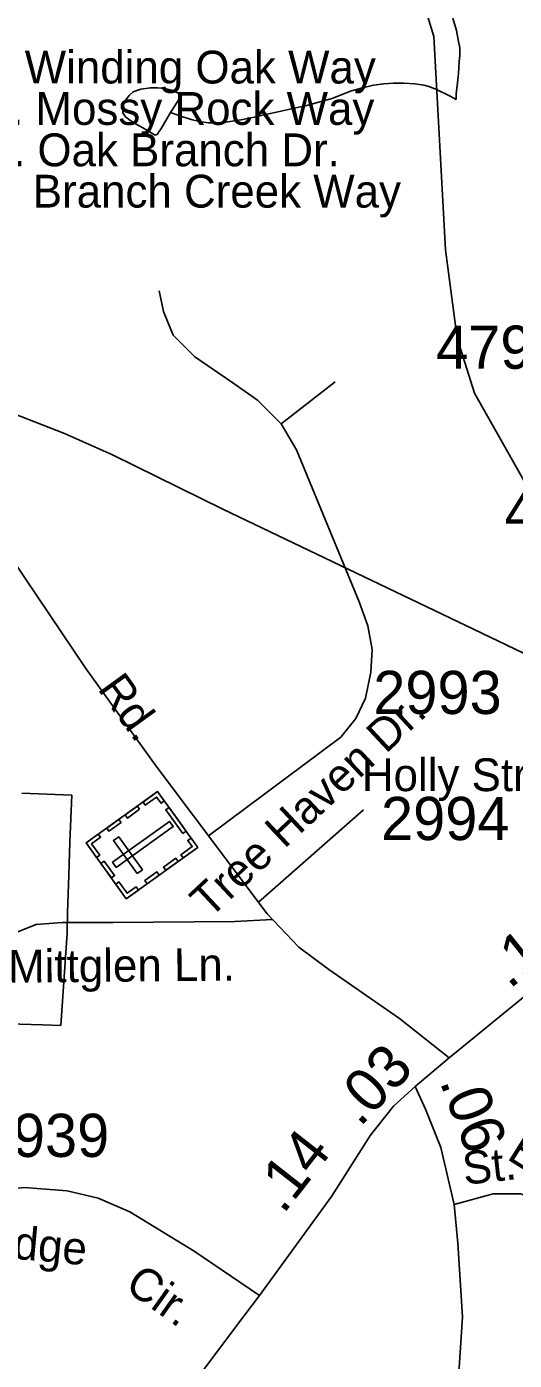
# Model space of a CAD drawing. Extents: x 2001466 to 2224147, y 644118 to 847247.
# Drawn here: x 2063438 to 2064849, y 704520 to 708382 of the extents above; entities that cross this region are included whole.
import ezdxf

# ---------------------------------------------------------------- set-up
doc = ezdxf.new("R2010")
doc.units = 0
for name, color, linetype in [('Exist Boundary Political City Limit New', 7, 'Continuous'), ('Exist Cultural Cemetery CELL', 7, 'Continuous'), ('Exist Hydrographic Creek Single Shore', 7, 'Continuous'), ('Exist Hydrographic Misc Water Feature', 7, 'Continuous'), ('Exist Road Non-System Type 51', 7, 'Continuous'), ('Exist Road Non-System Type 51 Label', 7, 'Continuous'), ('Exist Road Secondary Mileage Hundredths English Label', 7, 'Continuous'), ('Exist Road Secondary Type 51 Attributed', 7, 'Continuous'), ('Exist Road Secondary Type 51 Label', 7, 'Continuous'), ('Exist Road Secondary Type 51 Number Label', 7, 'Continuous'), ('Exist Utilities Electrical Transmission Line', 7, 'Continuous'), ('Map Preparation Boundary City Limit Buffer Line', 7, 'Continuous')]:
    doc.layers.add(name, color=color, linetype=linetype)

msp = doc.modelspace()

# ---------------------------------------------------------------- linework, layer by layer
at = {"layer": 'Exist Boundary Political City Limit New'}
msp.add_lwpolyline([(2063424, 706162.9), (2063567.9, 706156.6), (2063563, 706020.2), (2063559.6, 705925.4), (2063555.8, 705816.8), (2063555, 705761.7), (2063554.6, 705756.7), (2063536.1, 705489.8), (2063483.1, 705491.3), (2063351.6, 705495.2)], dxfattribs=at)
at = {"layer": 'Exist Cultural Cemetery CELL'}
for points in [[(2063725.9, 705856.9), (2063609.9, 706018.6), (2063816.8, 706167.1), (2063932.8, 706005.3)], [(2063836.1, 706140.2), (2063826.8, 706133.5), (2063813.9, 706151.3), (2063781.1, 706127.8), (2063774.6, 706136.8), (2063816.8, 706167.1)], [(2063764.7, 706115.7), (2063729.5, 706090.5), (2063722.9, 706099.7), (2063758.1, 706125)], [(2063890, 706045.3), (2063840.5, 706114.3), (2063849.8, 706120.9), (2063899.3, 706052)], [(2063711.1, 706077.3), (2063675.9, 706052.1), (2063669.3, 706061.3), (2063704.5, 706086.6)], [(2063686.2, 705962.5), (2063697.1, 705947.4), (2063861.9, 706065.6), (2063851, 706080.8)], [(2063645.1, 706044), (2063651.7, 706034.8), (2063625.5, 706016), (2063649.2, 705983), (2063640.1, 705976.6), (2063609.9, 706018.7)], [(2063757.5, 705929.7), (2063772.6, 705940.6), (2063704, 706036.3), (2063688.8, 706025.4)], [(2063913.5, 706032.2), (2063904.2, 706025.5), (2063917, 706007.6), (2063884.2, 705984), (2063890.7, 705975), (2063932.8, 706005.2)], [(2063876, 705964.5), (2063840.8, 705939.3), (2063834.2, 705948.5), (2063869.4, 705973.8)], [(2063682.8, 705917.1), (2063652.6, 705959.2), (2063661.8, 705965.8), (2063692, 705923.7)], [(2063821.4, 705925.3), (2063786.2, 705900.1), (2063779.6, 705909.3), (2063814.8, 705934.6)], [(2063761.1, 705882.1), (2063754.5, 705891.3), (2063728.4, 705872.6), (2063704.7, 705905.5), (2063695.7, 705899.1), (2063725.9, 705856.9)]]:
    msp.add_lwpolyline(points, close=True, dxfattribs=at)
at = {"layer": 'Exist Hydrographic Creek Single Shore'}
msp.add_lwpolyline([(2065269.4, 706379.4), (2065269.4, 706463.6), (2065161.3, 706564.2), (2064734.4, 707321), (2064684.4, 707479.4), (2064650.4, 707736), (2064616.5, 708353.6), (2064540.4, 708604.4), (2064273.5, 709003.6), (2064014.5, 709268), (2063530.6, 709576.5)], dxfattribs=at)
at = {"layer": 'Exist Hydrographic Misc Water Feature'}
for points in [[(2064671.1, 708406.5), (2064681.7, 708370.4), (2064687.5, 708338.6), (2064691.8, 708320.6), (2064691.4, 708298.7), (2064689.7, 708280.7), (2064687.9, 708246.5), (2064684, 708210.6), (2064681.5, 708188.6), (2064681.5, 708170.4)], [(2063854.1, 708132.8), (2063883.9, 708123), (2063914.2, 708113.1), (2063937.8, 708107.1), (2063963.8, 708103.2), (2063990.3, 708103.2), (2064014.1, 708105.3), (2064058, 708111.6), (2064096.3, 708119.6), (2064129.9, 708127.5), (2064177.9, 708137.6), (2064212, 708145.8), (2064248.3, 708153.8), (2064286, 708163.8), (2064321.7, 708173.9), (2064348.1, 708184.1), (2064377.6, 708196.2), (2064405.7, 708204.1), (2064442, 708212), (2064472, 708216), (2064499.4, 708218.3), (2064529.6, 708218.2), (2064561.6, 708216.2), (2064587.8, 708212.2), (2064601.6, 708208.5), (2064624.1, 708200.2), (2064664.1, 708180.3), (2064681.5, 708170.4)], [(2063854.1, 708132.8), (2063858, 708139.1), (2063877.9, 708171), (2063881.8, 708177.3), (2063882, 708180.8), (2063879.8, 708185.3), (2063875.9, 708189.1), (2063861.7, 708196.9), (2063837.7, 708203), (2063816, 708205.1), (2063795.9, 708204.9), (2063768.2, 708201), (2063745.9, 708192.6), (2063734, 708182.6), (2063724.1, 708168.7), (2063717.8, 708156.7), (2063716.1, 708146.8), (2063715.9, 708132.7), (2063724.1, 708120.9), (2063736, 708110.9), (2063750, 708102.7), (2063780.3, 708084.8), (2063808.2, 708068.8), (2063812.1, 708069), (2063816.2, 708070.8), (2063820.1, 708077.1), (2063826.3, 708085.1), (2063854.1, 708132.8)]]:
    msp.add_lwpolyline(points, dxfattribs=at)
at = {"layer": 'Exist Road Non-System Type 51'}
msp.add_line((2064108.6, 705846.5), (2064412.5, 706114.1), dxfattribs=at)
for points in [[(2064174.8, 707231.9), (2064106, 707300.7), (2064034.1, 707350.8), (2063924.7, 707425.9), (2063862.1, 707488.5), (2063834, 707557.3), (2063821.5, 707616.8)], [(2064174.8, 707231.9), (2064331.2, 707353.9)], [(2063964.4, 706038.7), (2064346.8, 706325), (2064390.6, 706378.2), (2064418.8, 706437.7), (2064434.4, 706512.8), (2064437.5, 706578.5), (2064425, 706647.3), (2064400, 706716.2), (2064218.6, 707156.8), (2064174.8, 707231.9)], [(2063408.7, 705759.9), (2063465, 705781.8), (2063540, 705788), (2063687, 705788), (2064040.4, 705791.2), (2064149.5, 705796.5)]]:
    msp.add_lwpolyline(points, dxfattribs=at)
at = {"layer": 'Exist Road Secondary Type 51 Attributed'}
for points in [[(2064660.6, 705396), (2064517.4, 705509.7), (2064312.2, 705651.8), (2064225.4, 705716.6), (2064133.9, 705812.9), (2063812.8, 706240.8), (2063609.2, 706523.5), (2063185.5, 707152), (2062988.2, 707431.5), (2062820.2, 707658.9), (2062735, 707788.4), (2062602.4, 708022.1), (2062550.3, 708099.4), (2062420.9, 708208.4), (2062008.3, 708551.1), (2061830, 708702.7), (2061691.1, 708802.2), (2061549.1, 708871.6), (2061400.7, 708917.4), (2061103.3, 708998), (2060850.8, 709059.6)], [(2065362, 705970.8), (2065177.8, 705811.3), (2064917.8, 705606), (2064660.6, 705396)], [(2064660.6, 705396), (2064562.7, 705313.1)], [(2064562.7, 705313.1), (2064499.2, 705256.2), (2064432.9, 705171.8), (2064320.5, 704994.9), (2064112.2, 704708.3)], [(2064562.7, 705313.1), (2064592.7, 705247.6), (2064636.9, 705137), (2064675.6, 704971.2)], [(2064112.2, 704708.3), (2063922.4, 704836.2), (2063736.2, 704949.9), (2063644.7, 704989.4), (2063554.8, 705011.5), (2063431.7, 705020.9), (2063321.2, 705009.9), (2063227.3, 704987.8), (2063157.9, 704938.8), (2063097.9, 704878.8), (2063052.2, 704788.8), (2063017.4, 704717.8), (2062982.7, 704654.6), (2062927.5, 704602.5), (2062861.2, 704569.3), (2062782.3, 704558.3), (2062697.1, 704572.5), (2062583.5, 704624.6)], [(2064675.6, 704971.2), (2064686.2, 704859.9), (2064699.2, 704646.7), (2064675.6, 704276.4), (2064650.7, 703993), (2064623.9, 703681.9), (2064625.9, 703516.9), (2064640.1, 703407.9), (2064713, 703115.8), (2064785.6, 702823.6), (2064933.2, 702304.1), (2065099.7, 701697.7), (2065321.4, 700889.2), (2065465.8, 700390.2), (2065486.3, 700262.3), (2065492.6, 700134.4), (2065489.4, 699952.8), (2065485.5, 699755.4), (2065501.3, 699567.5), (2065598.3, 699071.6), (2065739.6, 698398.9), (2065799.5, 698127.3), (2065834.2, 697928.3), (2065854, 697618.8)], [(2064675.6, 704971.2), (2064788.4, 705002.8), (2064867.3, 705002.8), (2064946.2, 704976), (2065044, 704906.5), (2065141.9, 704835.4), (2065201.8, 704791.2), (2065260.2, 704799.1), (2065359.6, 704830.7), (2065430.7, 704841.7), (2065536.4, 704863.9)], [(2064112.2, 704708.3), (2064047.9, 704623.8), (2063904.7, 704431.9), (2063813.2, 704299.3), (2063689.3, 704092.4), (2063546.1, 703888.7), (2063356.7, 703659.7), (2063250.2, 703537.4), (2063103.8, 703417.3), (2062935, 703281.5), (2062697.5, 703114.9), (2062526.7, 702994.1), (2062433.6, 702901), (2062290.8, 702724.9), (2062192.1, 702603.3)]]:
    msp.add_lwpolyline(points, dxfattribs=at)
at = {"layer": 'Exist Utilities Electrical Transmission Line'}
msp.add_lwpolyline([(2062878, 707468.2), (2062879.5, 707467.3), (2062901.6, 707459.3), (2063013.6, 707411.4), (2063127.6, 707369.7), (2063361.6, 707275.9), (2063547.6, 707204.3), (2063685.7, 707142.5), (2064005.9, 706985), (2064708.9, 706648), (2065486.4, 706275.4), (2066129.2, 705614.5), (2068549.7, 703948.7)], dxfattribs=at)
at = {"layer": 'Map Preparation Boundary City Limit Buffer Line'}
msp.add_lwpolyline([(2063424, 706162.9), (2063567.9, 706156.6), (2063563, 706020.2), (2063559.6, 705925.4), (2063555.8, 705816.8), (2063555, 705761.7), (2063554.6, 705756.7), (2063536.1, 705489.8), (2063483.1, 705491.3), (2063351.6, 705495.2)], dxfattribs=at)

# ---------------------------------------------------------------- texts
at = {"layer": 'Exist Road Non-System Type 51 Label'}
for s, rotation, p in [('Tree Haven Dr.', 43.1272, (2063967.1, 705796.9)), ('Mittglen Ln.', 0.5685, (2063384.3, 705613.4))]:
    msp.add_text(s, height=95, rotation=rotation, dxfattribs=at).set_placement(p)
at = {"layer": 'Exist Road Secondary Mileage Hundredths English Label'}
for s, rotation, p in [('.18', 38.6713, (2064835.4, 705593.4)), ('.03', 46.4034, (2064402.4, 705193.3)), ('.06', 290.7645, (2064632.4, 705327.5)), ('.14', 51.9499, (2064180.5, 704940.9))]:
    msp.add_text(s, height=125, rotation=rotation, dxfattribs=at).set_placement(p)
at = {"layer": 'Exist Road Secondary Type 51 Label'}
for s, p in [('1. Winding Oak Way', (2063290.7, 708217.2)), ('2. Mossy Rock Way', (2063321.9, 708097.4)), ('3. Oak Branch Dr.', (2063327.6, 707977.6)), ('4.  Branch Creek Way', (2063278.8, 707857.9)), ('Holly Stream ', (2064408.1, 706168.3))]:
    msp.add_text(s, height=95, dxfattribs=at).set_placement(p)
for s, rotation, p in [('Rd.', 305.9087, (2063640.8, 706464.5)), ('Edmunds', 327.8662, (2064824.7, 705104.7)), (' St.', 6.2199, (2064669.7, 705024.5)), ('Ridge', 354.7449, (2063277.7, 704825.8)), ('Cir.', 324.6985, (2063717.9, 704727))]:
    msp.add_text(s, height=95, rotation=rotation, dxfattribs=at).set_placement(p)
at = {"layer": 'Exist Road Secondary Type 51 Number Label'}
for s, p in [('4790', (2064623, 707391.3)), ('4789', (2064821.5, 706914.5)), ('2993', (2064441.1, 706391.7)), ('2994', (2064463.5, 706026.7)), ('3939', (2063304.8, 705109.2))]:
    msp.add_text(s, height=125, dxfattribs=at).set_placement(p)

doc.saveas('drawing.dxf')
